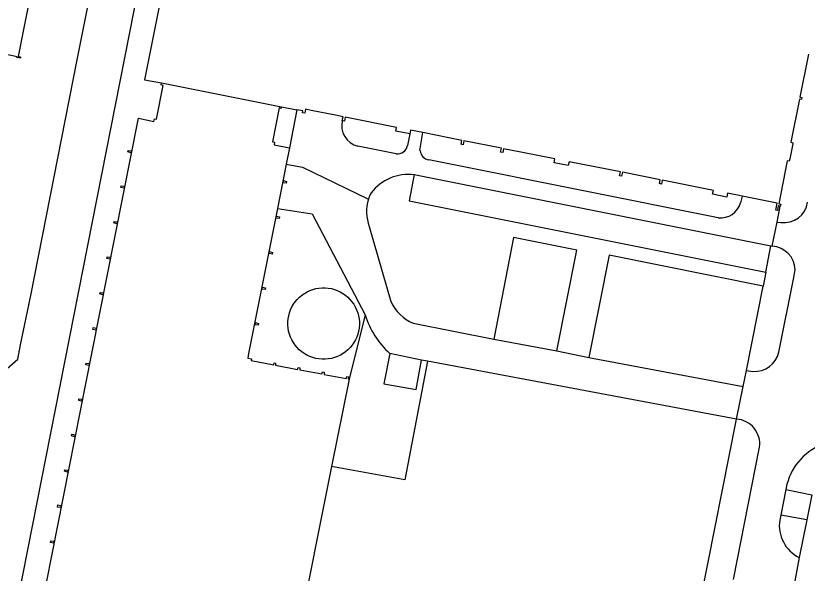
# Model space of a CAD drawing. Extents: x 158797 to 159887, y 384318 to 385255.
# Drawn here: x 159393 to 159546, y 384707.5 to 384815.3 of the extents above; entities that cross this region are included whole.
import ezdxf

# ---------------------------------------------------------------- set-up
doc = ezdxf.new("R2010")
doc.units = 0
for name, color, linetype in [('IMGEO_Groenvoorziening', 7, 'Continuous'), ('IMGEO_Pand', 7, 'Continuous'), ('IMGEO_Parkeervlak_gesloten', 7, 'Continuous'), ('IMGEO_Parkeervlak_halfverhard', 7, 'Continuous'), ('IMGEO_Parkeervlak_open', 7, 'Continuous'), ('IMGEO_Rijbaan_lokaal_gesloten', 7, 'Continuous'), ('IMGEO_Rijbaan_lokaal_open', 7, 'Continuous'), ('IMGEO_Voetpad_open', 7, 'Continuous')]:
    doc.layers.add(name, color=color, linetype=linetype)

msp = doc.modelspace()

# ---------------------------------------------------------------- linework, layer by layer
at = {"layer": 'IMGEO_Groenvoorziening'}
msp.add_lwpolyline([(159460.59, 384757.48), (159457.48, 384745.07)], dxfattribs=at)
at = {"layer": 'IMGEO_Pand'}
for points in [[(159419.48, 384987.02), (159428.71, 384985.2), (159416.1, 384921.59), (159415.71, 384919.63), (159409.62, 384888.92), (159408.74, 384889.09), (159406.6, 384878.29), (159407.48, 384878.12), (159394.45, 384812.4), (159393.47, 384807.48), (159393.92, 384807.39), (159393.88, 384807.16), (159393.22, 384807.29), (159393.25, 384807.42), (159391.49, 384807.77)], [(159435.6, 384842.29), (159434.15, 384842.58), (159434.29, 384843.32), (159433.9, 384843.4), (159433.76, 384842.66), (159426.5, 384844.1), (159426.58, 384844.49), (159426.18, 384844.57), (159417.89, 384802.95), (159421.19, 384802.35)], [(159546.29, 384807.94), (159544.64, 384799.6), (159545.03, 384799.52), (159544.95, 384799.13), (159544.56, 384799.21), (159542.9, 384790.87), (159543.3, 384790.79), (159543.26, 384790.6), (159542.68, 384787.7), (159542.59, 384787.22), (159542.19, 384787.3), (159540.54, 384778.97), (159540.93, 384778.89), (159540.85, 384778.5)], [(159374.24, 384582.91), (159396.73, 384696.18), (159400, 384695.53), (159400.06, 384695.84), (159400.56, 384695.75), (159401.18, 384698.91), (159400.68, 384699.01), (159400.78, 384699.51), (159397.82, 384700.1), (159407.71, 384750), (159416.72, 384795.51), (159419.71, 384794.92), (159419.8, 384795.41), (159420.2, 384795.33), (159421.51, 384801.88), (159421.12, 384801.96), (159421.19, 384802.35)], [(159421.19, 384802.35), (159444.41, 384797.76)], [(159444.41, 384797.76), (159444.34, 384797.43), (159443.92, 384797.51), (159442.62, 384790.97), (159443.04, 384790.89), (159442.94, 384790.39), (159445.92, 384789.81)], [(159444.41, 384797.76), (159447.38, 384797.16)], [(159456.13, 384795.07), (159456.28, 384795.81), (159454.83, 384796.1), (159450.15, 384797.04), (159449.03, 384797.26), (159448.87, 384796.49), (159448.47, 384796.57), (159448.54, 384796.93), (159447.38, 384797.16)], [(159469.18, 384792.48), (159466.5, 384793.01), (159466.64, 384793.75), (159456.69, 384795.73), (159456.54, 384794.99), (159456.13, 384795.07)], [(159471.71, 384792.74), (159469.32, 384793.22), (159469.18, 384792.48)], [(159533.45, 384780.45), (159532.89, 384780.56), (159530.66, 384781), (159530.52, 384780.28), (159527.77, 384780.83), (159527.91, 384781.55), (159518, 384783.52), (159517.86, 384782.79), (159517.46, 384782.87), (159517.61, 384783.6), (159510.32, 384785.06), (159510.17, 384784.32), (159509.78, 384784.4), (159509.92, 384785.13), (159500, 384787.11), (159499.81, 384786.35), (159497.11, 384786.89), (159497.26, 384787.65), (159494.63, 384788.17), (159490.64, 384788.97), (159487.32, 384789.63), (159487.17, 384788.88), (159486.77, 384788.96), (159486.92, 384789.71), (159479.68, 384791.16), (159479.52, 384790.4), (159479.12, 384790.48), (159479.27, 384791.24), (159471.71, 384792.74)], [(159415.35, 384789.24), (159415.27, 384788.85), (159414.69, 384789), (159414.75, 384789.31), (159415.35, 384789.24)], [(159445.92, 384789.81), (159445.29, 384786.62)], [(159445.29, 384786.62), (159443.59, 384778.08)], [(159445.32, 384782.99), (159444.72, 384783.06), (159444.8, 384783.45), (159445.38, 384783.3), (159445.32, 384782.99)], [(159413.98, 384782.36), (159413.91, 384781.97), (159413.33, 384782.14), (159413.39, 384782.43), (159413.98, 384782.36)], [(159540.85, 384778.5), (159540.46, 384778.57), (159540.29, 384777.7), (159539.97, 384777.76), (159540.24, 384779.1), (159533.45, 384780.45)], [(159443.59, 384778.08), (159438.03, 384750), (159437.86, 384749.14), (159438.59, 384748.99), (159438.52, 384748.63), (159442.88, 384747.81), (159442.95, 384748.19), (159443.25, 384748.13), (159443.24, 384747.74), (159447.5, 384746.94), (159447.64, 384747.32), (159447.93, 384747.26), (159447.92, 384746.86), (159452.19, 384746.06), (159452.32, 384746.44), (159452.62, 384746.39), (159452.62, 384745.98), (159456.9, 384745.17), (159457.05, 384745.56), (159457.36, 384745.51), (159457.28, 384745.1), (159457.48, 384745.07)], [(159412.62, 384775.5), (159412.54, 384775.1), (159411.96, 384775.27), (159412.02, 384775.56), (159412.62, 384775.5)], [(159443.96, 384776.13), (159443.36, 384776.2), (159443.44, 384776.59), (159444.02, 384776.42), (159443.96, 384776.13)], [(159442.66, 384769.56), (159442.6, 384769.26), (159442, 384769.33), (159442.08, 384769.72), (159442.66, 384769.56)], [(159411.26, 384768.64), (159411.18, 384768.25), (159410.6, 384768.4), (159410.66, 384768.71), (159411.26, 384768.64)], [(159409.9, 384761.77), (159409.82, 384761.38), (159409.24, 384761.55), (159409.3, 384761.84), (159409.9, 384761.77)], [(159441.3, 384762.69), (159441.24, 384762.39), (159440.64, 384762.46), (159440.72, 384762.85), (159441.3, 384762.69)], [(159450.46, 384762.41), (159451.04, 384762.57), (159451.63, 384762.67), (159452.23, 384762.72), (159452.83, 384762.72), (159453.43, 384762.67), (159454.03, 384762.57), (159454.61, 384762.41), (159455.18, 384762.21), (159455.72, 384761.95), (159456.24, 384761.65), (159456.74, 384761.31), (159457.2, 384760.92), (159457.62, 384760.49), (159458.01, 384760.04), (159458.36, 384759.54), (159458.66, 384759.02), (159458.92, 384758.48), (159459.13, 384757.91), (159459.28, 384757.33), (159459.39, 384756.74), (159459.45, 384756.14), (159459.45, 384755.54), (159459.4, 384754.94), (159459.3, 384754.35), (159459.14, 384753.76), (159458.94, 384753.2), (159458.69, 384752.65), (159458.39, 384752.13), (159458.05, 384751.63), (159457.66, 384751.17), (159457.24, 384750.74), (159456.78, 384750.35), (159456.29, 384750), (159455.77, 384749.69), (159455.21, 384749.43), (159454.64, 384749.22), (159454.05, 384749.06), (159453.45, 384748.95), (159452.84, 384748.9), (159452.23, 384748.9), (159451.62, 384748.95), (159451.02, 384749.06), (159450.43, 384749.22), (159449.86, 384749.43), (159449.3, 384749.69), (159448.78, 384750), (159448.29, 384750.35), (159447.83, 384750.74), (159447.4, 384751.17), (159447.02, 384751.63), (159446.68, 384752.13), (159446.38, 384752.65), (159446.13, 384753.2), (159445.93, 384753.76), (159445.77, 384754.35), (159445.67, 384754.94), (159445.62, 384755.54), (159445.62, 384756.14), (159445.68, 384756.74), (159445.79, 384757.33), (159445.94, 384757.91), (159446.15, 384758.48), (159446.41, 384759.02), (159446.71, 384759.54), (159447.05, 384760.04), (159447.44, 384760.49), (159447.87, 384760.92), (159448.33, 384761.31), (159448.83, 384761.65), (159449.35, 384761.95), (159449.89, 384762.21), (159450.46, 384762.41)], [(159439.94, 384755.81), (159439.88, 384755.52), (159439.28, 384755.59), (159439.36, 384755.98), (159439.94, 384755.81)], [(159408.54, 384754.92), (159408.46, 384754.53), (159407.87, 384754.63), (159407.95, 384755.03), (159408.54, 384754.92)], [(159407.18, 384748.05), (159407.1, 384747.66), (159406.52, 384747.83), (159406.58, 384748.12), (159407.18, 384748.05)], [(159457.48, 384745.07), (159454.08, 384728.13)], [(159405.81, 384741.18), (159405.73, 384740.78), (159405.16, 384740.95), (159405.21, 384741.24), (159405.81, 384741.18)], [(159404.45, 384734.31), (159404.37, 384733.92), (159403.79, 384734.08), (159403.85, 384734.38), (159404.45, 384734.31)], [(159454.08, 384728.13), (159447.36, 384694.56), (159452.15, 384693.61), (159472.13, 384689.63), (159471.85, 384688.21), (159470.5, 384681.46), (159475.22, 384680.52), (159490.64, 384677.44), (159500, 384675.57), (159519.58, 384671.66)], [(159403.09, 384727.44), (159403.01, 384727.05), (159402.43, 384727.22), (159402.49, 384727.51), (159403.09, 384727.44)], [(159401.73, 384720.6), (159401.65, 384720.2), (159401.06, 384720.31), (159401.14, 384720.71), (159401.73, 384720.6)], [(159400.36, 384713.7), (159400.28, 384713.31), (159399.7, 384713.47), (159399.76, 384713.77), (159400.36, 384713.7)]]:
    msp.add_lwpolyline(points, dxfattribs=at)
at = {"layer": 'IMGEO_Parkeervlak_gesloten'}
for points in [[(159497.64, 384750.51), (159501.53, 384769.98), (159489.25, 384772.43), (159485.43, 384752.79)], [(159537.53, 384763.05), (159507.76, 384769.01), (159503.81, 384749.27)], [(159534.32, 384746.7), (159537.53, 384763.05)], [(159472.62, 384748.51), (159468.25, 384725.59), (159454.08, 384728.13)], [(159525.48, 384702.5), (159532.4, 384737.34)]]:
    msp.add_lwpolyline(points, dxfattribs=at)
at = {"layer": 'IMGEO_Parkeervlak_halfverhard'}
msp.add_lwpolyline([(159470.07, 384784.61), (159469.08, 384779.53), (159538.06, 384765.73)], dxfattribs=at)
at = {"layer": 'IMGEO_Parkeervlak_open'}
for points in [[(159538.06, 384765.73), (159539.05, 384770.83)], [(159538.06, 384765.73), (159537.53, 384763.05)], [(159465.33, 384750.04), (159464.16, 384744.14), (159470.46, 384743.08), (159471.48, 384748.71)], [(159545.96, 384717.82), (159540.93, 384718.77)]]:
    msp.add_lwpolyline(points, dxfattribs=at)
at = {"layer": 'IMGEO_Rijbaan_lokaal_gesloten'}
for points in [[(159386.39, 384720.49), (159387.65, 384727.32), (159390.4, 384741.62), (159391.35, 384747.08), (159393.4, 384748.94), (159393.92, 384751.67), (159395.91, 384761.21), (159404.88, 384806.8), (159417.31, 384869.33), (159422.96, 384898.51), (159428.79, 384927.8), (159435.49, 384961.57), (159437.11, 384961.28)], [(159426.54, 384870.71), (159370.21, 384585.12)], [(159539.3, 384770.76), (159540.26, 384775.43)], [(159540.26, 384775.43), (159540.94, 384775.36)], [(159540.56, 384750.25), (159543.43, 384764.42), (159543.74, 384766.22)], [(159533.69, 384743.62), (159534.32, 384746.7)], [(159534.32, 384746.7), (159535.56, 384746.56)], [(159532.4, 384737.34), (159533.69, 384743.62)], [(159531.79, 384706.28), (159536.86, 384731.9)], [(159541.95, 384723.7), (159540.93, 384718.77)], [(159541.99, 384724), (159541.95, 384723.7)], [(159540.93, 384718.77), (159540.73, 384717.78)], [(159544.49, 384710.54), (159542.61, 384700.43), (159541.98, 384700.57)]]:
    msp.add_lwpolyline(points, dxfattribs=at)
for centre, radius, start, end in [((159541.56, 384779.93), 4.61, 262.1904, 352.1365), ((159539.01, 384766.04), 4.73, 2.2812, 86.5048), ((159535.89, 384751.34), 4.79, 266.0586, 346.8579), ((159532.01, 384732.47), 4.88, 353.2359, 85.4162), ((159553.05, 384721.94), 11.25, 111.8478, 169.4282), ((159547.64, 384716.77), 6.98, 171.7146, 243.2178)]:
    msp.add_arc(centre, radius, start, end, dxfattribs=at)
at = {"layer": 'IMGEO_Rijbaan_lokaal_open'}
for points in [[(159447.38, 384797.16), (159445.92, 384789.81)], [(159469.18, 384792.48), (159468.74, 384790.26)], [(159471.17, 384789.26), (159471.71, 384792.74)], [(159466.55, 384788.66), (159459.12, 384790.09)], [(159445.29, 384786.62), (159448.44, 384786.06), (159461.2, 384779.84)], [(159528.86, 384776.27), (159476.08, 384786.85), (159472.89, 384787.47)], [(159470.07, 384784.61), (159539.05, 384770.83)], [(159533.45, 384780.45), (159533.16, 384779.14)], [(159540.26, 384775.43), (159540.85, 384778.5)], [(159443.59, 384778.08), (159450.32, 384777.05), (159460.59, 384757.48)], [(159461.34, 384774.59), (159465.54, 384760.05)], [(159539.05, 384770.83), (159539.3, 384770.76)], [(159469.86, 384755.89), (159485.43, 384752.79)], [(159485.43, 384752.79), (159497.64, 384750.51)], [(159471.48, 384748.71), (159465.33, 384750.04)], [(159497.64, 384750.51), (159503.81, 384749.27)], [(159503.81, 384749.27), (159533.69, 384743.62)], [(159472.62, 384748.51), (159471.48, 384748.71)], [(159532.4, 384737.34), (159472.62, 384748.51)]]:
    msp.add_lwpolyline(points, dxfattribs=at)
for centre, radius, start, end in [((159460.14, 384794.09), 4.12, 166.2055, 255.7457), ((159466.87, 384790.52), 1.88, 259.9098, 351.9522), ((159473.29, 384789.57), 2.14, 188.4681, 259.2149), ((159468.99, 384775.5), 9.17, 83.198, 142.6349), ((159469.01, 384777.42), 8.17, 162.7622, 200.228), ((159468.79, 384777.51), 7.94, 153.3334, 162.8867), ((159529.32, 384780.24), 3.99, 263.4721, 344.0434), ((159473.17, 384763.65), 8.44, 205.2183, 246.862), ((159476.15, 384762.18), 16.26, 196.8031, 228.2897)]:
    msp.add_arc(centre, radius, start, end, dxfattribs=at)
at = {"layer": 'IMGEO_Voetpad_open'}
for points in [[(159541.95, 384723.7), (159546.94, 384722.66), (159545.96, 384717.82)], [(159545.96, 384717.82), (159544.49, 384710.54)]]:
    msp.add_lwpolyline(points, dxfattribs=at)

doc.saveas('drawing.dxf')
